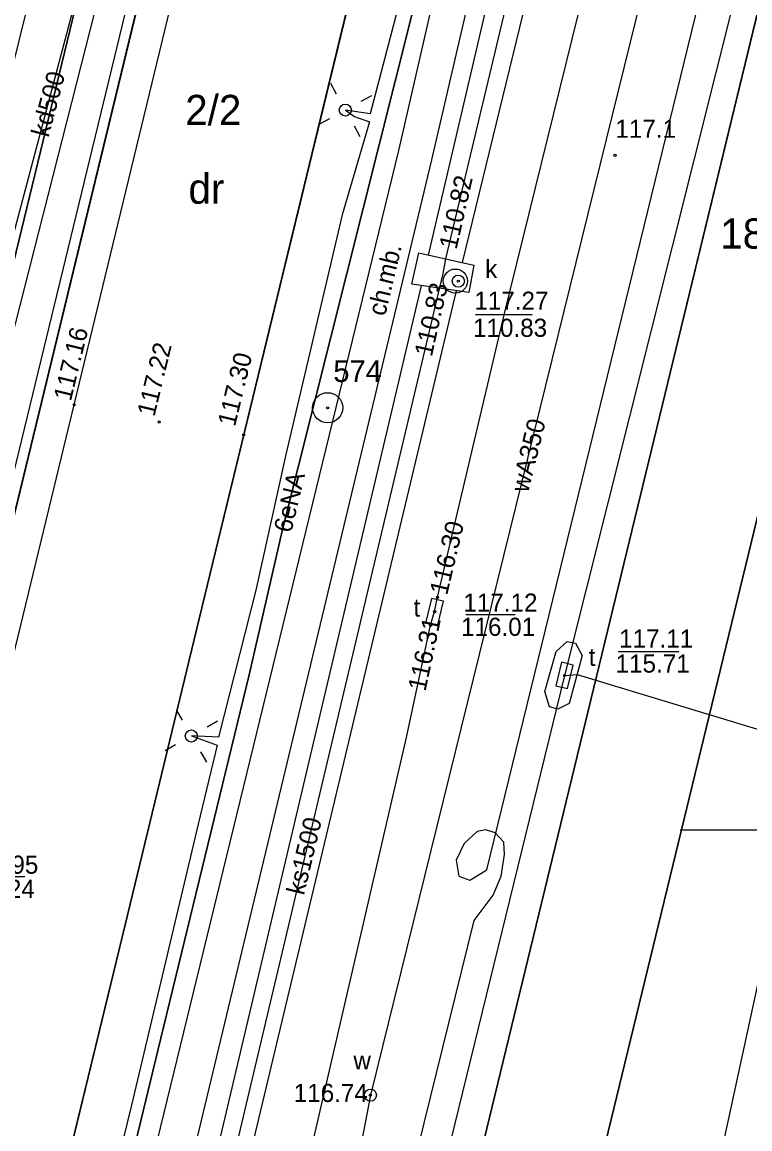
# Model space of a CAD drawing. Extents: x 6424617 to 6425697, y 5665845 to 5667190.
# Drawn here: x 6425367.77 to 6425397.89, y 5666387.64 to 5666433.42 of the extents above; entities that cross this region are included whole.
import ezdxf

# ---------------------------------------------------------------- set-up
doc = ezdxf.new("R2010")
doc.units = 0
for name, color, linetype in [('Warstwa 1', 7, 'Continuous'), ('Warstwa 10', 7, 'Continuous'), ('Warstwa 12', 7, 'Continuous'), ('Warstwa 13', 7, 'Continuous'), ('Warstwa 14', 7, 'Continuous'), ('Warstwa 15', 7, 'Continuous'), ('Warstwa 16', 7, 'Continuous'), ('Warstwa 2', 7, 'Continuous'), ('Warstwa 20', 7, 'Continuous'), ('Warstwa 25', 7, 'Continuous'), ('Warstwa 3', 7, 'Continuous'), ('Warstwa 4', 7, 'Continuous'), ('Warstwa 5', 7, 'Continuous'), ('Warstwa 6', 7, 'Continuous'), ('Warstwa 61', 7, 'Continuous'), ('Warstwa 63', 7, 'Continuous'), ('Warstwa 8', 7, 'Continuous'), ('Warstwa 9', 7, 'Continuous')]:
    doc.layers.add(name, color=color, linetype=linetype)

msp = doc.modelspace()

# ---------------------------------------------------------------- linework, layer by layer
at = {"layer": 'Warstwa 1'}
for p, q in [((6425364.93, 5666402.71), (6425390.68, 5666508.89)), ((6425364.93, 5666402.71), (6425390.68, 5666508.89)), ((6425386.659, 5666386.227), (6425410.054, 5666482.642)), ((6425386.659, 5666386.227), (6425410.054, 5666482.642)), ((6425363.818, 5666408.694), (6425377.52, 5666465.123)), ((6425363.818, 5666408.694), (6425377.52, 5666465.123)), ((6425391.446, 5666385.129), (6425403.054, 5666432.953)), ((6425391.446, 5666385.129), (6425403.054, 5666432.953))]:
    msp.add_line(p, q, dxfattribs=at)
at = {"layer": 'Warstwa 10'}
msp.add_lwpolyline([(6425366.705, 5666313.952), (6425374.377, 5666346.412), (6425379.54, 5666367.762), (6425384.145, 5666386.807), (6425386.47, 5666396.26), (6425387.262, 5666397.301), (6425387.592, 5666398.097), (6425387.733, 5666398.995), (6425387.709, 5666399.495), (6425387.343, 5666399.88), (6425386.965, 5666400.004), (6425386.594, 5666399.939), (6425386.058, 5666399.445), (6425385.73, 5666398.749), (6425385.842, 5666398.098), (6425386.29, 5666397.932), (6425386.995, 5666398.354), (6425396.389, 5666436.784), (6425406.092, 5666476.274)], dxfattribs=at)
at = {"layer": 'Warstwa 12'}
for points in [[(6425398.761, 5666563.583), (6425397.55, 5666559.5), (6425397.03, 5666557.16), (6425392.45, 5666536.96), (6425386, 5666508.09), (6425382.01, 5666490.27), (6425381.21, 5666479.99), (6425379.9, 5666475.3), (6425381.52, 5666474.89), (6425375.93, 5666454.14), (6425373.99, 5666454.38), (6425373.44, 5666451.82), (6425375.23, 5666451.4), (6425362.43, 5666401.17), (6425355.8, 5666402.66), (6425355.08, 5666402.04), (6425351.66, 5666389.66), (6425350.42, 5666384.46), (6425347.89, 5666373.29), (6425344.69, 5666359.22), (6425346.02, 5666355.28), (6425340.77, 5666330.04), (6425337.023, 5666314.31)], [(6425424.798, 5666563.269), (6425407.429, 5666491.384), (6425382.182, 5666389.031), (6425381.68, 5666386.39)], [(6425428.997, 5666563.219), (6425416.238, 5666512.78), (6425403.639, 5666459.878), (6425390.212, 5666406.396)], [(6425380.898, 5666313.781), (6425400.051, 5666402.067), (6425408.909, 5666440.823), (6425416.154, 5666473.488), (6425420.109, 5666487.161), (6425420.685, 5666489.264), (6425421.019, 5666490.41), (6425433.788, 5666544.17), (6425438.345, 5666557.965), (6425447.158, 5666555.689), (6425449.696, 5666562.969)], [(6425360.55, 5666398.71), (6425360.73, 5666399.39), (6425367.673, 5666425.616), (6425374.73, 5666452.27), (6425374.89, 5666452.85), (6425381.31, 5666476.05), (6425381.43, 5666476.64), (6425382.738, 5666483.078), (6425387.54, 5666506.72), (6425387.66, 5666507.3), (6425387.79, 5666507.89), (6425392.985, 5666532.758), (6425398.19, 5666557.67), (6425398.31, 5666558.26)], [(6425363.057, 5666313.996), (6425363.589, 5666315.638), (6425368.024, 5666336.247), (6425374.227, 5666364.401), (6425379.433, 5666385.463), (6425383.671, 5666403.831), (6425384.666, 5666408.47), (6425384.841, 5666409.038), (6425384.956, 5666409.631), (6425387.736, 5666421.374), (6425394.087, 5666447.16), (6425401.357, 5666476.231), (6425405.643, 5666491.609), (6425405.786, 5666494.624), (6425411.34, 5666514.966), (6425411.306, 5666515.732)], [(6425366.353, 5666362.72), (6425369.879, 5666376.399), (6425373.51, 5666391.396), (6425377.162, 5666406.423), (6425378.544, 5666412.437), (6425386.549, 5666444.283), (6425388.297, 5666450.692), (6425392.281, 5666465.105), (6425394.427, 5666468.919), (6425394.601, 5666469.247), (6425394.673, 5666469.407), (6425394.808, 5666469.795), (6425394.976, 5666470.533), (6425395.345, 5666472.079), (6425395.789, 5666472.383), (6425396.66, 5666472.55), (6425396.753, 5666472.692)], [(6425384.592, 5666423.789), (6425395.575, 5666470.784)], [(6425397.417, 5666470.35), (6425385.979, 5666423.481)], [(6425391.685, 5666465.432), (6425388.484, 5666453.78), (6425387.19, 5666454.119), (6425386.837, 5666454.04), (6425388.46, 5666453.45), (6425387.727, 5666450.759), (6425384.489, 5666438.487), (6425382.172, 5666429.634), (6425381.144, 5666429.787), (6425381.521, 5666429.522), (6425382.138, 5666429.305), (6425381.011, 5666425.458), (6425378.682, 5666415.535), (6425377.434, 5666409.92), (6425375.89, 5666403.848), (6425374.771, 5666403.892), (6425375.846, 5666403.509), (6425375.057, 5666400.238), (6425372.286, 5666388.56), (6425370.814, 5666382.608)], [(6425373.208, 5666375.543), (6425384.303, 5666422.523)], [(6425385.73, 5666422.312), (6425374.498, 5666375.277)], [(6425390.212, 5666406.396), (6425377.402, 5666354.057)], [(6425390.212, 5666406.396), (6425390.732, 5666406.441), (6425417.189, 5666398.43), (6425413.011, 5666381.299), (6425413.876, 5666380.819), (6425447.244, 5666373.817), (6425447.816, 5666373.11), (6425445.964, 5666367.172), (6425443.312, 5666353.803), (6425443.207, 5666353.298), (6425442.733, 5666353.01)]]:
    msp.add_lwpolyline(points, dxfattribs=at)
at = {"layer": 'Warstwa 13'}
msp.add_circle((6425392.301, 5666427.916), 0.045, dxfattribs=at)
at = {"layer": 'Warstwa 14'}
for p, q in [((6425386.534, 5666421.325), (6425388.871, 5666421.325)), ((6425388.178, 5666408.91), (6425386.129, 5666408.91)), ((6425392.436, 5666407.39), (6425394.947, 5666407.39)), ((6425367.883, 5666398.07), (6425365.326, 5666398.07))]:
    msp.add_line(p, q, dxfattribs=at)
for centre in [(6425385.819, 5666422.71), (6425385.819, 5666422.71), (6425385.819, 5666422.71), (6425384.956, 5666409.631), (6425384.841, 5666409.038), (6425384.666, 5666408.47), (6425390.212, 5666406.396), (6425382.182, 5666389.031)]:
    msp.add_circle(centre, 0.045, dxfattribs=at)
at = {"layer": 'Warstwa 16'}
for points in [[(6425386.467, 5666423.372), (6425386.253, 5666422.235), (6425383.897, 5666422.583), (6425384.183, 5666423.88)], [(6425389.874, 5666407.38), (6425390.319, 5666407.805), (6425390.668, 5666407.73), (6425390.942, 5666407.227), (6425390.408, 5666405.233), (6425389.945, 5666404.999), (6425389.597, 5666405.103), (6425389.404, 5666405.736)]]:
    msp.add_lwpolyline(points, close=True, dxfattribs=at)
msp.add_circle((6425385.699, 5666422.711), 0.5, dxfattribs=at)
at = {"layer": 'Warstwa 2'}
msp.add_lwpolyline([(6425342.431, 5666314.245), (6425342.9, 5666316.26), (6425351.432, 5666353.898), (6425342.677, 5666355.997), (6425354.705, 5666404.396), (6425364.488, 5666402.728), (6425382.828, 5666478.302), (6425401.605, 5666563.549)], dxfattribs=at)
for centre in [(6425381.144, 5666429.787), (6425374.771, 5666403.892)]:
    msp.add_circle(centre, 0.25, dxfattribs=at)
at = {"layer": 'Warstwa 20'}
msp.add_lwpolyline([(6425360.227, 5666389.481), (6425357.543, 5666390.38), (6425360.324, 5666401.493), (6425360.744, 5666404.797), (6425365.513, 5666424.077), (6425372.256, 5666451.264), (6425375.698, 5666464.586), (6425378.78, 5666473.534), (6425381.389, 5666483.96), (6425380.877, 5666489.401), (6425389.561, 5666528.237), (6425397.189, 5666561.21), (6425397.717, 5666563.595)], dxfattribs=at)
at = {"layer": 'Warstwa 25'}
for centre in [(6425369.92, 5666417.59), (6425373.44, 5666416.88), (6425376.94, 5666416.35)]:
    msp.add_circle(centre, 0.045, dxfattribs=at)
at = {"layer": 'Warstwa 3'}
for radius in [0.625, 0.045]:
    msp.add_circle((6425380.41, 5666417.47), radius, dxfattribs=at)
at = {"layer": 'Warstwa 4'}
for points in [[(6425380.782, 5666430.444), (6425380.541, 5666430.882)], [(6425381.801, 5666430.149), (6425382.239, 5666430.39)], [(6425380.487, 5666429.425), (6425380.049, 5666429.184)], [(6425381.506, 5666429.13), (6425381.747, 5666428.692)], [(6425374.398, 5666404.543), (6425374.15, 5666404.977)], [(6425375.422, 5666404.265), (6425375.856, 5666404.513)], [(6425374.12, 5666403.519), (6425373.686, 5666403.271)], [(6425375.144, 5666403.241), (6425375.392, 5666402.807)]]:
    msp.add_lwpolyline(points, dxfattribs=at)
for points in [[(6425384.966, 5666408.493), (6425385.202, 5666409.465), (6425384.716, 5666409.583), (6425384.48, 5666408.611)], [(6425390.087, 5666406.941), (6425389.851, 5666405.969), (6425390.337, 5666405.851), (6425390.573, 5666406.823)]]:
    msp.add_lwpolyline(points, close=True, dxfattribs=at)
for centre in [(6425385.819, 5666422.71), (6425382.182, 5666389.031)]:
    msp.add_circle(centre, 0.25, dxfattribs=at)
at = {"layer": 'Warstwa 6'}
for points in [[(6425352.06, 5666353.98), (6425364.93, 5666402.71), (6425390.68, 5666508.89), (6425407.73, 5666588.9), (6425429.67, 5666678.16), (6425441.06, 5666708.4), (6425451.88, 5666727.39), (6425465.93, 5666741.65), (6425473.47, 5666747.98), (6425474.6, 5666748.65), (6425522.252, 5666945.035)], [(6425471.236, 5666853.116), (6425454.155, 5666782.149), (6425453.13, 5666778.441), (6425450.35, 5666766.844), (6425449.817, 5666764.101), (6425447.915, 5666756.464), (6425424.332, 5666659.157), (6425420.309, 5666643.115), (6425407.267, 5666589.052), (6425400.851, 5666561.248), (6425393.198, 5666530.378), (6425392.009, 5666527.133), (6425381.456, 5666483.847), (6425377.52, 5666465.123), (6425363.818, 5666408.694), (6425353.441, 5666367.596)], [(6425353.441, 5666367.596), (6425363.818, 5666408.694), (6425377.52, 5666465.123), (6425381.456, 5666483.847), (6425392.009, 5666527.133), (6425393.198, 5666530.378), (6425400.851, 5666561.248), (6425407.267, 5666589.052), (6425348.172, 5666604.865), (6425360.791, 5666657.874), (6425420.309, 5666643.115), (6425424.332, 5666659.157), (6425447.915, 5666756.464), (6425449.817, 5666764.101), (6425450.35, 5666766.844), (6425453.13, 5666778.441), (6425454.155, 5666782.149), (6425437.407, 5666792.342), (6425392.62, 5666819.33)], [(6425386.659, 5666386.227), (6425410.054, 5666482.642), (6425433.754, 5666580.312), (6425463.303, 5666702.097), (6425474.6, 5666748.65), (6425473.47, 5666747.98), (6425465.93, 5666741.65), (6425451.88, 5666727.39), (6425441.06, 5666708.4), (6425429.67, 5666678.16), (6425407.73, 5666588.9), (6425390.68, 5666508.89), (6425364.93, 5666402.71), (6425352.06, 5666353.98)], [(6425389.07, 5666466.43), (6425385.63, 5666452.11), (6425383.64, 5666443.98), (6425381.31, 5666434.36), (6425376.94, 5666416.35), (6425375.09, 5666408.74), (6425372.03, 5666396.08), (6425367.79, 5666378.65)], [(6425453.223, 5666395.781), (6425420.811, 5666404.417), (6425403.054, 5666432.953), (6425391.446, 5666385.129), (6425447.929, 5666372.169)]]:
    msp.add_lwpolyline(points, dxfattribs=at)
msp.add_lwpolyline([(6425403.054, 5666432.953), (6425414.841, 5666481.544), (6425412.836, 5666481.999), (6425410.054, 5666482.642), (6425386.659, 5666386.227), (6425389.561, 5666385.562), (6425391.446, 5666385.129)], close=True, dxfattribs=at)
at = {"layer": 'Warstwa 61'}
for points in [[(6425418.903, 5666563.341), (6425418.852, 5666563.142), (6425407.93, 5666520.767), (6425407.753, 5666519.862), (6425407.572, 5666518.978), (6425396.839, 5666471.928), (6425396.703, 5666471.243), (6425396.496, 5666470.567), (6425385.286, 5666423.635), (6425385.173, 5666423.021)], [(6425385.173, 5666423.021), (6425373.736, 5666374.755), (6425362.341, 5666326.087), (6425359.463, 5666314.04)]]:
    msp.add_lwpolyline(points, dxfattribs=at)
at = {"layer": 'Warstwa 63'}
msp.add_line((6425405, 5666400), (6425395, 5666400), dxfattribs=at)
at = {"layer": 'Warstwa 8'}
for p, q in [((6425375.09, 5666408.74), (6425383.64, 5666443.98)), ((6425369.92, 5666417.59), (6425374.18, 5666435.15)), ((6425365.23, 5666398.34), (6425369.92, 5666417.59)), ((6425372.03, 5666396.08), (6425375.09, 5666408.74)), ((6425367.79, 5666378.65), (6425372.03, 5666396.08))]:
    msp.add_line(p, q, dxfattribs=at)
msp.add_lwpolyline([(6425392.281, 5666465.105), (6425388.297, 5666450.692), (6425386.549, 5666444.283), (6425378.544, 5666412.437), (6425377.162, 5666406.423), (6425373.51, 5666391.396), (6425369.879, 5666376.399)], dxfattribs=at)
at = {"layer": 'Warstwa 9'}
for p, q in [((6425383.354, 5666428.11), (6425391.23, 5666462.62)), ((6425384.719, 5666427.724), (6425392.75, 5666462.28)), ((6425371.14, 5666378.03), (6425383.354, 5666428.11)), ((6425372.7, 5666377.63), (6425384.719, 5666427.724))]:
    msp.add_line(p, q, dxfattribs=at)
msp.add_lwpolyline([(6425373.147, 5666465.152), (6425369.714, 5666451.75), (6425362.696, 5666424.268), (6425358.065, 5666404.925), (6425357.414, 5666402.106), (6425355.693, 5666394.875), (6425355.063, 5666392.105), (6425354.35, 5666388.333), (6425359.81, 5666387.02), (6425360.227, 5666389.481), (6425357.543, 5666390.38), (6425360.324, 5666401.493), (6425360.744, 5666404.797), (6425365.513, 5666424.077), (6425372.256, 5666451.264), (6425375.698, 5666464.586)], dxfattribs=at)

# ---------------------------------------------------------------- texts
at = {"layer": 'Warstwa 13'}
for s, rotation, p in [('kd500', 75.1721, (6425368.857, 5666428.626)), ('wA350', 76.1461, (6425388.709, 5666413.926)), ('6eNA', 76.6789, (6425378.902, 5666412.265)), ('ks1500', 76.5701, (6425379.429, 5666397.274))]:
    msp.add_text(s, height=0.75, rotation=rotation, dxfattribs=at).set_placement(p)
msp.add_text('117.1', height=0.75, dxfattribs=at).set_placement((6425392.32, 5666428.639))
at = {"layer": 'Warstwa 14'}
for s, rotation, p in [('110.82', 77.2175, (6425385.745, 5666423.987)), ('110.83', 77.3321, (6425384.721, 5666419.55)), ('116.30', 76.6789, (6425385.355, 5666409.688)), ('116.31', 77.8936, (6425384.458, 5666405.709))]:
    msp.add_text(s, height=0.75, rotation=rotation, dxfattribs=at).set_placement(p)
for s, p in [('110.83', (6425386.428, 5666420.405)), ('116.01', (6425385.932, 5666408.035)), ('115.71', (6425392.329, 5666406.513)), ('112.24', (6425365.226, 5666397.194))]:
    msp.add_text(s, height=0.75, dxfattribs=at).set_placement(p)
at = {"layer": 'Warstwa 15'}
for s, height, p in [('2/2', 1.25, (6425374.517, 5666429.165)), ('18/4', 1.25, (6425396.661, 5666424.055)), ('117.27', 0.75, (6425386.483, 5666421.525)), ('117.12', 0.75, (6425386.029, 5666409.035)), ('117.11', 0.75, (6425392.474, 5666407.548)), ('116.95', 0.75, (6425365.371, 5666398.194)), ('116.74', 0.75, (6425379.008, 5666388.749))]:
    msp.add_text(s, height=height, dxfattribs=at).set_placement(p)
at = {"layer": 'Warstwa 2'}
msp.add_text('dr', height=1.25, dxfattribs=at).set_placement((6425374.651, 5666425.911))
at = {"layer": 'Warstwa 25'}
for s, p in [('117.16', (6425369.785, 5666417.715)), ('117.22', (6425373.243, 5666417.076)), ('117.30', (6425376.576, 5666416.662))]:
    msp.add_text(s, height=0.75, rotation=76.3638, dxfattribs=at).set_placement(p)
at = {"layer": 'Warstwa 4'}
msp.add_text('574', height=0.9, dxfattribs=at).set_placement((6425380.647, 5666418.535))
at = {"layer": 'Warstwa 5'}
for s, p in [('k', (6425386.93, 5666422.839)), ('t', (6425383.965, 5666408.829)), ('t', (6425391.215, 5666406.791)), ('w', (6425381.479, 5666390.095))]:
    msp.add_text(s, height=0.75, dxfattribs=at).set_placement(p)
at = {"layer": 'Warstwa 9'}
msp.add_text('ch.mb.', height=0.75, rotation=76.5185, dxfattribs=at).set_placement((6425382.788, 5666421.231))

doc.saveas('drawing.dxf')
